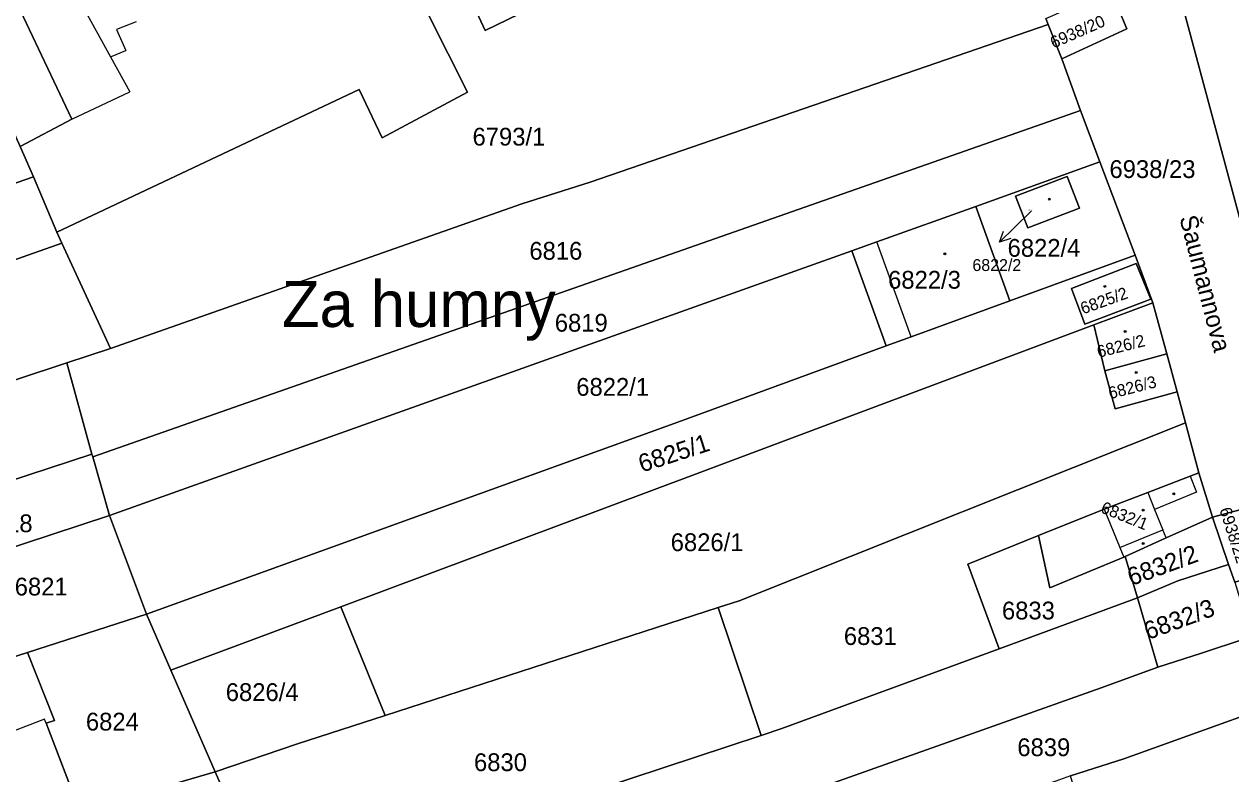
# Model space of a CAD drawing. Extents: x -596233 to -595156, y -1161235 to -1159375.
# Drawn here: x -595447 to -595331.7, y -1160104.5 to -1160032.8 of the extents above; entities that cross this region are included whole.
import ezdxf

# ---------------------------------------------------------------- set-up
doc = ezdxf.new("R2010")
doc.units = 0
for name, color, linetype in [('KN_CAR_KR', 7, 'Continuous'), ('KN_KULTURY', 7, 'Continuous'), ('KN_PARC_CIS_POM', 7, 'Continuous'), ('KN_PARC_CIS_POZ', 7, 'Continuous'), ('KN_PARC_CIS_STAV', 7, 'Continuous'), ('KN_PARC_PLOCHA', 7, 'Continuous'), ('KN_ULICE', 7, 'Continuous'), ('PARC_C_SIPKA', 7, 'Continuous'), ('parcely_l', 7, 'Continuous')]:
    doc.layers.add(name, color=color, linetype=linetype)

msp = doc.modelspace()

# ---------------------------------------------------------------- linework, layer by layer
at = {"layer": 'KN_CAR_KR'}
for points in [[(-595441.49, -1160030.95), (-595438.74, -1160035.94)], [(-595436.3, -1160032.59), (-595438.19, -1160033.31)], [(-595438.19, -1160033.31), (-595437.27, -1160035.33)], [(-595438.74, -1160035.94), (-595437.27, -1160035.33)], [(-595438.74, -1160035.94), (-595436.9, -1160039.27)], [(-595442.45, -1160041.88), (-595436.9, -1160039.27)], [(-595362.28, -1160062.71), (-595365.56, -1160053.6)], [(-595335.63, -1160076.01), (-595335, -1160077.54)], [(-595339.66, -1160077.59), (-595339.03, -1160079.19)], [(-595335, -1160077.54), (-595339.03, -1160079.19)], [(-595343.82, -1160079.16), (-595342.32, -1160082.82)], [(-595339.03, -1160079.19), (-595338.22, -1160081.15)], [(-595342.32, -1160082.82), (-595338.22, -1160081.15)], [(-595337.9, -1160081.92), (-595338.22, -1160081.15)], [(-595342.32, -1160082.82), (-595341.94, -1160083.75)], [(-595444.9, -1160099.62), (-595445.04, -1160099.25), (-595449.53, -1160100.96), (-595450.73, -1160097.79), (-595450.24, -1160097.58), (-595451.4, -1160094.38)]]:
    msp.add_lwpolyline(points, dxfattribs=at)
at = {"layer": 'KN_KULTURY'}
for centre, radius in [((-595349.07, -1160049.53), 0.09), ((-595349.07, -1160049.53), 0.0398), ((-595359.05, -1160054.75), 0.09), ((-595359.05, -1160054.75), 0.0398), ((-595343.76, -1160057.87), 0.09), ((-595343.76, -1160057.87), 0.0398), ((-595341.82, -1160062.19), 0.09), ((-595341.82, -1160062.19), 0.0398), ((-595340.76, -1160066.11), 0.09), ((-595340.76, -1160066.11), 0.0398), ((-595337.19, -1160077.71), 0.09), ((-595337.19, -1160077.71), 0.0398), ((-595340.11, -1160079.27), 0.09), ((-595340.11, -1160079.27), 0.0398), ((-595340.1, -1160082.46), 0.09), ((-595340.1, -1160082.46), 0.0398)]:
    msp.add_circle(centre, radius, dxfattribs=at)
at = {"layer": 'KN_PARC_PLOCHA'}
for points in [[(-595370.66, -1159982.51), (-595383.62, -1159988.37), (-595384.8, -1159988.91), (-595396.25, -1159994.64), (-595401.63, -1159997.2), (-595446.84, -1160018.63), (-595452.27, -1160021.15), (-595442.45, -1160041.88), (-595447.38, -1160044.51), (-595448.95, -1160041.02), (-595456.31, -1160026.28), (-595465.43, -1160023.47), (-595465.73, -1160022.86), (-595449.79, -1160015.51), (-595393.91, -1159989.04), (-595388.81, -1159987.77), (-595371.9, -1159979.72)], [(-595394.56, -1159998.22), (-595390.05, -1160007.78), (-595386.48, -1160015.36), (-595392, -1160017.91), (-595391.13, -1160020.12), (-595379.95, -1160014.99), (-595375.93, -1160024.33), (-595388.83, -1160029.93), (-595390.02, -1160027.09), (-595402.97, -1160033.4), (-595406.16, -1160026.42), (-595410.19, -1160028.27), (-595404.65, -1160039.32), (-595412.81, -1160043.67), (-595414.99, -1160039.05), (-595443.86, -1160052.68), (-595446.09, -1160047.4), (-595447.38, -1160044.51), (-595442.45, -1160041.88), (-595452.27, -1160021.15), (-595446.84, -1160018.63), (-595401.63, -1159997.2), (-595396.25, -1159994.64)], [(-595342.76, -1160030.67), (-595341.66, -1160033.26), (-595347.89, -1160036.12), (-595349.17, -1160032.85), (-595349.39, -1160032.26), (-595348.97, -1160032.07), (-595343.26, -1160029.53)], [(-595347.89, -1160036.12), (-595346.09, -1160041.06), (-595440.45, -1160074.17), (-595440.53, -1160073.9), (-595442.92, -1160065.18), (-595438.76, -1160063.81), (-595399.46, -1160049.98), (-595392.93, -1160047.91), (-595349.17, -1160032.85)], [(-595447.38, -1160044.51), (-595446.09, -1160047.4), (-595471.41, -1160056.18), (-595474.47, -1160049.9), (-595448.95, -1160041.02)], [(-595344.25, -1160045.97), (-595356.1, -1160050.22), (-595365.56, -1160053.6), (-595367.95, -1160054.46), (-595387.92, -1160061.61), (-595438.83, -1160079.78), (-595440.45, -1160074.17), (-595346.09, -1160041.06)], [(-595340.86, -1160054.88), (-595352.85, -1160059.26), (-595356.1, -1160050.22), (-595344.25, -1160045.97)], [(-595443.86, -1160052.68), (-595443.41, -1160053.75), (-595462.98, -1160060.66), (-595464.11, -1160057.8), (-595469.97, -1160059.79), (-595471.69, -1160056.28), (-595471.41, -1160056.18), (-595446.09, -1160047.4)], [(-595346.2, -1160050.41), (-595347.36, -1160047.36), (-595352.29, -1160049.24), (-595351.13, -1160052.28)], [(-595346.2, -1160050.41), (-595351.13, -1160052.28), (-595352.29, -1160049.24), (-595347.36, -1160047.36)], [(-595352.85, -1160059.26), (-595362.28, -1160062.71), (-595364.65, -1160063.57), (-595367.95, -1160054.46), (-595365.56, -1160053.6), (-595356.1, -1160050.22)], [(-595438.76, -1160063.81), (-595442.92, -1160065.18), (-595461.5, -1160071.32), (-595463.59, -1160072.01), (-595468.52, -1160062.61), (-595465.25, -1160061.51), (-595462.98, -1160060.66), (-595443.41, -1160053.75)], [(-595364.65, -1160063.57), (-595384.54, -1160070.84), (-595435.31, -1160089.22), (-595438.83, -1160079.78), (-595387.92, -1160061.61), (-595367.95, -1160054.46)], [(-595339.17, -1160059.43), (-595344.83, -1160061.56), (-595382.88, -1160075.83), (-595416.76, -1160088.49), (-595432.99, -1160094.56), (-595435.31, -1160089.22), (-595384.54, -1160070.84), (-595364.65, -1160063.57), (-595362.28, -1160062.71), (-595352.85, -1160059.26), (-595340.86, -1160054.88)], [(-595339.37, -1160059.08), (-595345.68, -1160061.49), (-595346.96, -1160058.09), (-595340.78, -1160055.67)], [(-595339.37, -1160059.08), (-595340.78, -1160055.67), (-595346.96, -1160058.09), (-595345.68, -1160061.49)], [(-595337.84, -1160064.33), (-595343.77, -1160065.94), (-595344.83, -1160061.56), (-595339.17, -1160059.43)], [(-595343.77, -1160065.94), (-595342.79, -1160069.57), (-595336.86, -1160067.96), (-595336.06, -1160070.9), (-595378.71, -1160087.93), (-595380.7, -1160088.57), (-595412.51, -1160098.88), (-595416.76, -1160088.49), (-595382.88, -1160075.83), (-595344.83, -1160061.56)], [(-595336.86, -1160067.96), (-595342.79, -1160069.57), (-595343.77, -1160065.94), (-595337.84, -1160064.33)], [(-595440.53, -1160073.9), (-595456.96, -1160079.29), (-595458.38, -1160079.76), (-595459.28, -1160077.47), (-595460.74, -1160073.59), (-595461.5, -1160071.32), (-595442.92, -1160065.18)], [(-595334.78, -1160075.68), (-595335.63, -1160076.01), (-595339.66, -1160077.59), (-595343.82, -1160079.16), (-595350.09, -1160081.68), (-595356.84, -1160084.44), (-595353.87, -1160092.52), (-595374.61, -1160100.15), (-595376.59, -1160100.8), (-595380.7, -1160088.57), (-595378.71, -1160087.93), (-595336.06, -1160070.9)], [(-595440.45, -1160074.17), (-595438.83, -1160079.78), (-595455.3, -1160085.19), (-595456.96, -1160079.29), (-595440.53, -1160073.9)], [(-595333.48, -1160079.92), (-595337.9, -1160081.92), (-595341.83, -1160083.7), (-595341.94, -1160083.75), (-595349.03, -1160086.7), (-595350.09, -1160081.68), (-595343.82, -1160079.16), (-595339.66, -1160077.59), (-595335.63, -1160076.01), (-595334.78, -1160075.68)], [(-595331.36, -1160086.15), (-595331.95, -1160084.45), (-595333.48, -1160079.92), (-595330.86, -1160079.24), (-595328.93, -1160085.45)], [(-595435.31, -1160089.22), (-595446.67, -1160092.86), (-595450.17, -1160093.99), (-595451.39, -1160090.18), (-595453.34, -1160090.52), (-595453.51, -1160090.18), (-595453.6, -1160090.22), (-595454.7, -1160087.05), (-595455.3, -1160085.19), (-595438.83, -1160079.78)], [(-595331.95, -1160084.45), (-595336.78, -1160086.02), (-595340.66, -1160087.66), (-595341.83, -1160083.7), (-595337.9, -1160081.92), (-595333.48, -1160079.92)], [(-595341.83, -1160083.7), (-595340.66, -1160087.66), (-595353.87, -1160092.52), (-595356.84, -1160084.44), (-595350.09, -1160081.68), (-595349.03, -1160086.7), (-595341.94, -1160083.75)], [(-595331.36, -1160086.15), (-595329.8, -1160091.24), (-595330.29, -1160091.53), (-595334.55, -1160092.92), (-595338.7, -1160094.28), (-595340.66, -1160087.66), (-595336.78, -1160086.02), (-595331.95, -1160084.45)], [(-595338.7, -1160094.28), (-595344.13, -1160096.24), (-595372.1, -1160106.19), (-595420.12, -1160121.97), (-595420.7, -1160120.86), (-595423.1, -1160116.17), (-595376.59, -1160100.8), (-595374.61, -1160100.15), (-595353.87, -1160092.52), (-595340.66, -1160087.66)], [(-595376.59, -1160100.8), (-595423.1, -1160116.17), (-595423.67, -1160115.05), (-595435.02, -1160118.96), (-595435.72, -1160117.09), (-595439.5, -1160118.41), (-595441.39, -1160114.41), (-595440.93, -1160114.26), (-595438.66, -1160113.54), (-595426.44, -1160109.63), (-595428.76, -1160104.29), (-595420.89, -1160101.6), (-595412.51, -1160098.88), (-595380.7, -1160088.57)], [(-595412.51, -1160098.88), (-595420.89, -1160101.6), (-595428.76, -1160104.29), (-595432.99, -1160094.56), (-595416.76, -1160088.49)], [(-595432.99, -1160094.56), (-595428.76, -1160104.29), (-595440.74, -1160107.77), (-595441.69, -1160108.05), (-595444.9, -1160099.62), (-595444.1, -1160099.37), (-595446.67, -1160092.86), (-595435.31, -1160089.22)], [(-595328.13, -1160098.08), (-595341.94, -1160103.05), (-595347.04, -1160104.66), (-595348.44, -1160105.16), (-595369.6, -1160112.19), (-595372.1, -1160106.19), (-595344.13, -1160096.24), (-595338.7, -1160094.28), (-595334.55, -1160092.92), (-595330.29, -1160091.53)], [(-595441.69, -1160108.05), (-595443.39, -1160108.54), (-595444.65, -1160108.9), (-595445.8, -1160109.23), (-595448, -1160109.87), (-595449.47, -1160110.3), (-595458.38, -1160114.15), (-595458.55, -1160114.25), (-595460.04, -1160111.19), (-595459.88, -1160111.12), (-595463.32, -1160104.18), (-595463.45, -1160104.25), (-595465.32, -1160100.43), (-595465.18, -1160100.4), (-595456.19, -1160095.92), (-595455.57, -1160095.72), (-595454.59, -1160095.41), (-595451.4, -1160094.38), (-595450.17, -1160093.99), (-595446.67, -1160092.86), (-595444.1, -1160099.37), (-595444.9, -1160099.62)], [(-595326.15, -1160109.2), (-595328.6, -1160109.91), (-595336.13, -1160112.4), (-595344.11, -1160114.7), (-595347.04, -1160104.66), (-595341.94, -1160103.05), (-595328.13, -1160098.08), (-595324.78, -1160108.63)], [(-595438.66, -1160113.54), (-595440.74, -1160107.77), (-595428.76, -1160104.29), (-595426.44, -1160109.63)]]:
    msp.add_lwpolyline(points, close=True, dxfattribs=at)
for points in [[(-595406.16, -1160026.42), (-595402.97, -1160033.4), (-595390.02, -1160027.09)], [(-595349.39, -1160032.26), (-595349.17, -1160032.85), (-595392.93, -1160047.91), (-595399.46, -1160049.98), (-595438.76, -1160063.81), (-595443.41, -1160053.75), (-595443.86, -1160052.68), (-595414.99, -1160039.05), (-595412.81, -1160043.67), (-595404.65, -1160039.32), (-595410.19, -1160028.27)], [(-595330.86, -1160079.24), (-595333.48, -1160079.92), (-595334.78, -1160075.68), (-595336.06, -1160070.9), (-595336.86, -1160067.96), (-595337.84, -1160064.33), (-595339.17, -1160059.43), (-595340.86, -1160054.88), (-595344.25, -1160045.97), (-595346.09, -1160041.06), (-595347.89, -1160036.12), (-595341.66, -1160033.26), (-595342.76, -1160030.67)], [(-595336.26, -1160031.37), (-595324.9, -1160073.68)], [(-595324.9, -1160073.68), (-595336.26, -1160031.37)]]:
    msp.add_lwpolyline(points, dxfattribs=at)
at = {"layer": 'PARC_C_SIPKA'}
for points in [[(-595350.77, -1160050.64), (-595352.39, -1160052.23), (-595353.8246, -1160053.6379)], [(-595352.7606, -1160053.2943), (-595353.8246, -1160053.6379), (-595353.4611, -1160052.5806)]]:
    msp.add_lwpolyline(points, dxfattribs=at)
at = {"layer": 'parcely_l'}
for points in [[(-595323.3, -1160080.2), (-595323.74, -1160080.33), (-595323.92, -1160079.75), (-595323.18, -1160079.53), (-595324.24, -1160075.68), (-595324.97, -1160075.87), (-595325.13, -1160075.29), (-595324.65, -1160075.16), (-595325.04, -1160073.71), (-595324.9, -1160073.68), (-595336.26, -1160031.37), (-595350.03, -1159978.41)], [(-595396.25, -1159994.64), (-595401.63, -1159997.2), (-595446.84, -1160018.63), (-595452.27, -1160021.15), (-595442.45, -1160041.88), (-595447.38, -1160044.51)], [(-595443.86, -1160052.68), (-595414.99, -1160039.05), (-595412.81, -1160043.67), (-595404.65, -1160039.32), (-595410.19, -1160028.27), (-595406.16, -1160026.42), (-595402.97, -1160033.4), (-595390.02, -1160027.09), (-595388.83, -1160029.93), (-595375.93, -1160024.33), (-595379.95, -1160014.99), (-595391.13, -1160020.12), (-595392, -1160017.91), (-595386.48, -1160015.36), (-595390.05, -1160007.78)], [(-595347.89, -1160036.12), (-595341.66, -1160033.26), (-595342.76, -1160030.67)], [(-595349.17, -1160032.85), (-595349.39, -1160032.26), (-595348.97, -1160032.07)], [(-595438.76, -1160063.81), (-595399.46, -1160049.98), (-595392.93, -1160047.91), (-595349.17, -1160032.85)], [(-595347.89, -1160036.12), (-595349.17, -1160032.85)], [(-595346.09, -1160041.06), (-595347.89, -1160036.12)], [(-595346.09, -1160041.06), (-595440.45, -1160074.17)], [(-595344.25, -1160045.97), (-595346.09, -1160041.06)], [(-595447.38, -1160044.51), (-595446.09, -1160047.4)], [(-595356.1, -1160050.22), (-595344.25, -1160045.97)], [(-595340.86, -1160054.88), (-595344.25, -1160045.97)], [(-595446.09, -1160047.4), (-595471.41, -1160056.18)], [(-595443.86, -1160052.68), (-595446.09, -1160047.4)], [(-595346.2, -1160050.41), (-595351.13, -1160052.28), (-595352.29, -1160049.24), (-595347.36, -1160047.36), (-595346.2, -1160050.41)], [(-595367.95, -1160054.46), (-595365.56, -1160053.6), (-595356.1, -1160050.22)], [(-595356.1, -1160050.22), (-595352.85, -1160059.26)], [(-595443.41, -1160053.75), (-595443.86, -1160052.68)], [(-595462.98, -1160060.66), (-595443.41, -1160053.75)], [(-595443.41, -1160053.75), (-595438.76, -1160063.81)], [(-595438.83, -1160079.78), (-595387.92, -1160061.61), (-595367.95, -1160054.46)], [(-595367.95, -1160054.46), (-595364.65, -1160063.57)], [(-595352.85, -1160059.26), (-595340.86, -1160054.88)], [(-595340.86, -1160054.88), (-595339.17, -1160059.43)], [(-595339.37, -1160059.08), (-595340.78, -1160055.67), (-595346.96, -1160058.09), (-595345.68, -1160061.49), (-595339.37, -1160059.08)], [(-595364.65, -1160063.57), (-595362.28, -1160062.71), (-595352.85, -1160059.26)], [(-595339.17, -1160059.43), (-595344.83, -1160061.56)], [(-595337.84, -1160064.33), (-595339.17, -1160059.43)], [(-595344.83, -1160061.56), (-595382.88, -1160075.83), (-595416.76, -1160088.49)], [(-595344.83, -1160061.56), (-595343.77, -1160065.94)], [(-595435.31, -1160089.22), (-595384.54, -1160070.84), (-595364.65, -1160063.57)], [(-595438.76, -1160063.81), (-595442.92, -1160065.18)], [(-595337.84, -1160064.33), (-595343.77, -1160065.94)], [(-595336.86, -1160067.96), (-595337.84, -1160064.33)], [(-595442.92, -1160065.18), (-595461.5, -1160071.32)], [(-595442.92, -1160065.18), (-595440.53, -1160073.9)], [(-595343.77, -1160065.94), (-595342.79, -1160069.57), (-595336.86, -1160067.96)], [(-595336.06, -1160070.9), (-595336.86, -1160067.96)], [(-595380.7, -1160088.57), (-595378.71, -1160087.93), (-595336.06, -1160070.9)], [(-595336.06, -1160070.9), (-595334.78, -1160075.68)], [(-595440.53, -1160073.9), (-595456.96, -1160079.29)], [(-595440.45, -1160074.17), (-595440.53, -1160073.9)], [(-595438.83, -1160079.78), (-595440.45, -1160074.17)], [(-595334.78, -1160075.68), (-595335.63, -1160076.01), (-595339.66, -1160077.59), (-595343.82, -1160079.16), (-595350.09, -1160081.68)], [(-595333.48, -1160079.92), (-595334.78, -1160075.68)], [(-595331.36, -1160086.15), (-595328.93, -1160085.45), (-595330.86, -1160079.24), (-595333.48, -1160079.92)], [(-595455.3, -1160085.19), (-595438.83, -1160079.78)], [(-595438.83, -1160079.78), (-595435.31, -1160089.22)], [(-595333.48, -1160079.92), (-595337.9, -1160081.92), (-595341.83, -1160083.7)], [(-595331.95, -1160084.45), (-595333.48, -1160079.92)], [(-595350.09, -1160081.68), (-595356.84, -1160084.44), (-595353.87, -1160092.52)], [(-595341.83, -1160083.7), (-595341.94, -1160083.75), (-595349.03, -1160086.7), (-595350.09, -1160081.68)], [(-595341.83, -1160083.7), (-595340.66, -1160087.66)], [(-595340.66, -1160087.66), (-595336.78, -1160086.02), (-595331.95, -1160084.45)], [(-595331.95, -1160084.45), (-595331.36, -1160086.15)], [(-595353.87, -1160092.52), (-595340.66, -1160087.66)], [(-595338.7, -1160094.28), (-595340.66, -1160087.66)], [(-595416.76, -1160088.49), (-595432.99, -1160094.56)], [(-595416.76, -1160088.49), (-595412.51, -1160098.88)], [(-595412.51, -1160098.88), (-595380.7, -1160088.57)], [(-595376.59, -1160100.8), (-595380.7, -1160088.57)], [(-595435.31, -1160089.22), (-595446.67, -1160092.86)], [(-595432.99, -1160094.56), (-595435.31, -1160089.22)], [(-595330.29, -1160091.53), (-595334.55, -1160092.92), (-595338.7, -1160094.28)], [(-595446.67, -1160092.86), (-595450.17, -1160093.99)], [(-595441.69, -1160108.05), (-595444.9, -1160099.62), (-595444.1, -1160099.37), (-595446.67, -1160092.86)], [(-595353.87, -1160092.52), (-595374.61, -1160100.15), (-595376.59, -1160100.8)], [(-595428.76, -1160104.29), (-595432.99, -1160094.56)], [(-595338.7, -1160094.28), (-595344.13, -1160096.24), (-595372.1, -1160106.19)], [(-595347.04, -1160104.66), (-595341.94, -1160103.05), (-595328.13, -1160098.08)], [(-595412.51, -1160098.88), (-595420.89, -1160101.6), (-595428.76, -1160104.29)], [(-595376.59, -1160100.8), (-595423.1, -1160116.17)], [(-595428.76, -1160104.29), (-595440.74, -1160107.77)], [(-595438.66, -1160113.54), (-595426.44, -1160109.63), (-595428.76, -1160104.29)]]:
    msp.add_lwpolyline(points, dxfattribs=at)

# ---------------------------------------------------------------- texts
at = {"layer": 'KN_PARC_CIS_POM'}
msp.add_text('6822/2', height=0.1, dxfattribs=at).set_placement((-595351.0533, -1160050.64))
at = {"layer": 'KN_PARC_CIS_POZ'}
for s, p in [('6793/1', (-595404.1666, -1160044.41)), ('6938/23', (-595343.3266, -1160047.51)), ('6816', (-595398.7366, -1160055.32)), ('6822/4', (-595353.0566, -1160055.04)), ('6819', (-595396.3066, -1160062.2)), ('6822/1', (-595394.2566, -1160068.33)), ('6818', (-595451.2466, -1160081.37)), ('6826/1', (-595385.2366, -1160083.18)), ('6821', (-595447.8966, -1160087.42)), ('6833', (-595353.5966, -1160089.71)), ('6831', (-595368.6966, -1160092.15)), ('6826/4', (-595427.7366, -1160097.51)), ('6824', (-595441.0966, -1160100.33)), ('6839', (-595352.1266, -1160102.78)), ('6830', (-595404.0266, -1160104.21))]:
    msp.add_text(s, height=1.7, dxfattribs=at).set_placement(p)
for s, height, rotation, p in [('6825/1', 1.7, 17.889251, (-595387.9937, -1160075.6796)), ('6938/22', 1.14, 287.860975, (-595332.8355, -1160079.2032)), ('6832/2', 1.7, 20.235734, (-595341.2293, -1160086.526)), ('6832/3', 1.7, 20.235734, (-595339.6393, -1160091.686))]:
    msp.add_text(s, height=height, rotation=rotation, dxfattribs=at).set_placement(p)
at = {"layer": 'KN_PARC_CIS_STAV'}
for s, rotation, p in [('6938/20', 23.753267, (-595348.6681, -1160035.1506)), ('6825/2', 19.763748, (-595345.8497, -1160060.5522)), ('6826/2', 14.161622, (-595344.3518, -1160064.7002)), ('6826/3', 14.357356, (-595343.2591, -1160068.6509)), ('6832/1', 337.942603, (-595344.2536, -1160079.447))]:
    msp.add_text(s, height=1.14, rotation=rotation, dxfattribs=at).set_placement(p)
for s, height, p in [('6822/2', 1.14, (-595356.4169, -1160056.404)), ('6822/3', 1.7, (-595364.4716, -1160058.09))]:
    msp.add_text(s, height=height, dxfattribs=at).set_placement(p)
at = {"layer": 'KN_ULICE'}
msp.add_text('Šaumannova', height=1.7, rotation=284.419132, dxfattribs=at).set_placement((-595336.656, -1160051.3122))
msp.add_text('Za humny', height=4.4, dxfattribs=at).set_placement((-595422.3765, -1160061.75))

doc.saveas('drawing.dxf')
